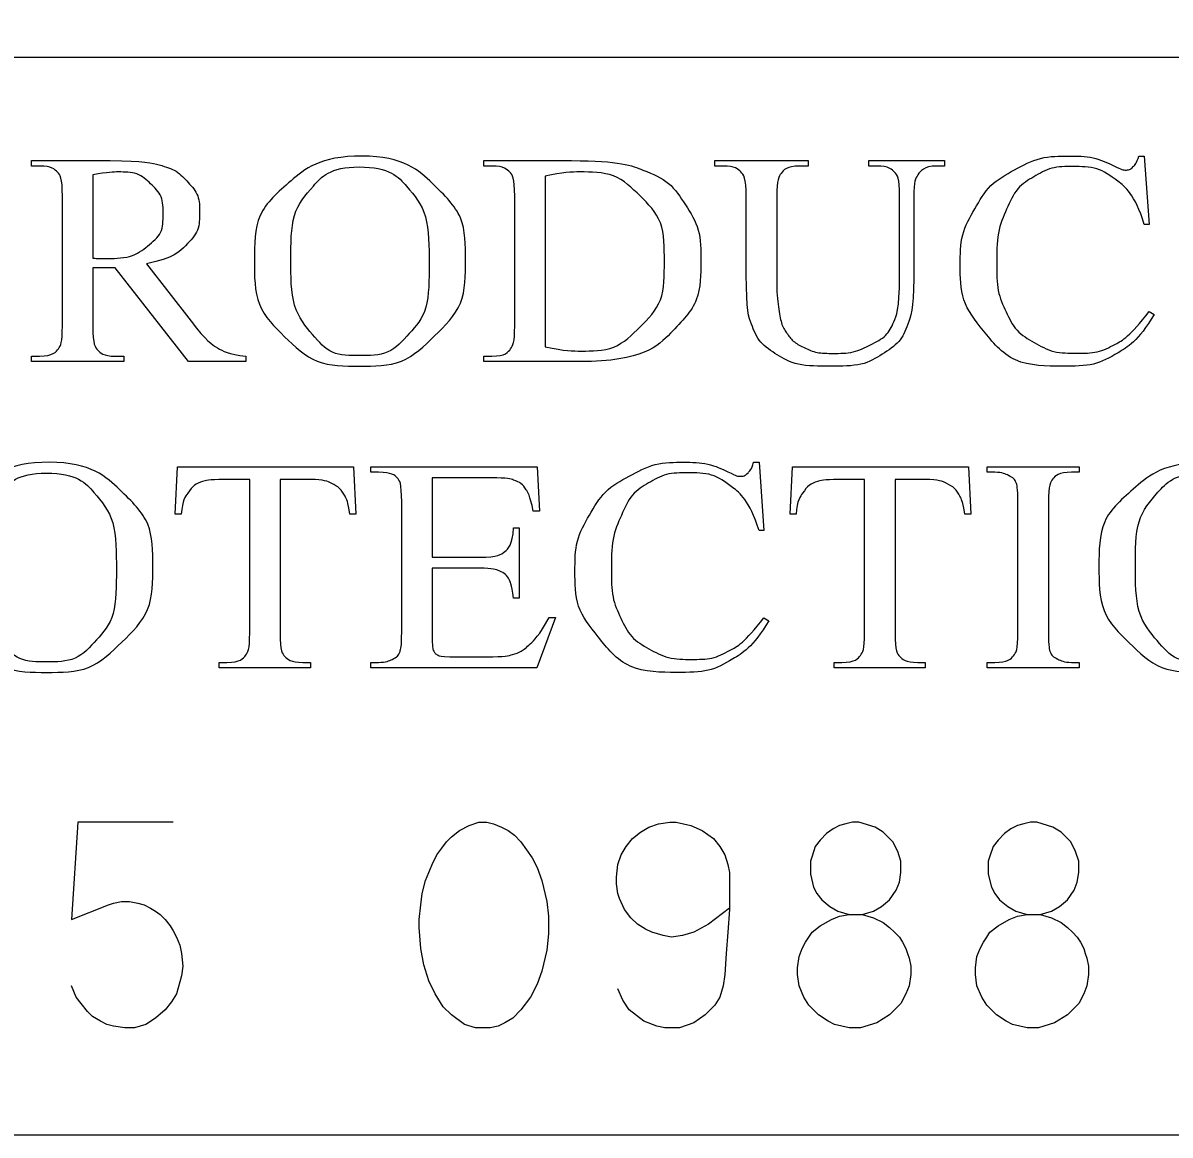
# Model space of a CAD drawing. Extents: x 0 to 34, y 0 to 22.
# Drawn here: x 4.908 to 5.69, y 8.782 to 9.54 of the extents above; entities that cross this region are included whole.
import ezdxf

# ---------------------------------------------------------------- set-up
doc = ezdxf.new("R2010")
doc.units = 0
doc.layers.add('SH_Data', color=7, linetype='Continuous')

msp = doc.modelspace()

# ---------------------------------------------------------------- linework, layer by layer
at = {"layer": 'SH_Data'}
msp.add_line((2.26174, 9.51651), (7.46174, 9.51651), dxfattribs=at)
msp.add_lwpolyline([(2.26174, 11.88217), (7.46174, 11.88217), (7.46174, 8.78217), (2.26174, 8.78217)], close=True, dxfattribs=at)
msp.add_lwpolyline([(2.26174, 11.88217), (7.46174, 11.88217), (7.46174, 8.78217), (2.26174, 8.78217)], close=True, dxfattribs=at)
for points in [[(4.91947, 9.4424), (4.91397, 9.4424), (4.91397, 9.44609), (4.96745, 9.44609)], [(5.22776, 9.4424), (5.22226, 9.4424), (5.22226, 9.44609), (5.28203, 9.44609)], [(5.3853, 9.4424), (5.37977, 9.4424), (5.37977, 9.44609), (5.44328, 9.44609), (5.44328, 9.4424), (5.43764, 9.4424)], [(5.48457, 9.4424), (5.48457, 9.44609), (5.53632, 9.44609), (5.53632, 9.4424), (5.53082, 9.4424)], [(5.66861, 9.44922), (5.67245, 9.44922)], [(5.67245, 9.44922), (5.67582, 9.4027), (5.67245, 9.4027)], [(5.49007, 9.4424), (5.48457, 9.4424)], [(4.95575, 9.43647), (4.95575, 9.37955)], [(5.26404, 9.43545), (5.26404, 9.31918)], [(4.93498, 9.33347), (4.93498, 9.42182)], [(5.24327, 9.33347), (5.24327, 9.42182)], [(5.40114, 9.36838), (5.40114, 9.42182)], [(5.42191, 9.42182), (5.42191, 9.36226)], [(5.50558, 9.36649), (5.50558, 9.42182)], [(5.51531, 9.42104), (5.51531, 9.36557)], [(4.99228, 9.3758), (5.02273, 9.33664)], [(4.95575, 9.37317), (4.95575, 9.33347)], [(5.06013, 9.3092), (5.02084, 9.3092), (4.97101, 9.37317)], [(5.67582, 9.34331), (5.67918, 9.3413)], [(4.97105, 9.31289), (4.97676, 9.31289), (4.97676, 9.3092), (4.91397, 9.3092), (4.91397, 9.31289), (4.91947, 9.31289)], [(5.06013, 9.31289), (5.06013, 9.3092)], [(5.22226, 9.3092), (5.22226, 9.31289), (5.22776, 9.31289)], [(5.28788, 9.3092), (5.22226, 9.3092)], [(5.01598, 9.2053), (5.01186, 9.2053), (5.01354, 9.23744), (5.13347, 9.23744)], [(5.13347, 9.23744), (5.13503, 9.2053), (5.13092, 9.2053)], [(5.15044, 9.23375), (5.14524, 9.23375), (5.14524, 9.23744), (5.25857, 9.23744), (5.26013, 9.20736), (5.25593, 9.20736)], [(5.40599, 9.24057), (5.40983, 9.24057)], [(5.40983, 9.24057), (5.41319, 9.19405), (5.40983, 9.19405)], [(5.43508, 9.2053), (5.43096, 9.2053), (5.43264, 9.23744), (5.55257, 9.23744)], [(5.55257, 9.23744), (5.55413, 9.2053), (5.55001, 9.2053)], [(5.57049, 9.23375), (5.5653, 9.23375), (5.5653, 9.23744), (5.62808, 9.23744), (5.62808, 9.23375), (5.6228, 9.23375)], [(5.06264, 9.12426), (5.06264, 9.22883), (5.045, 9.22883)], [(5.10408, 9.22883), (5.08341, 9.22883), (5.08341, 9.12426)], [(5.18702, 9.22995), (5.18702, 9.17593), (5.21931, 9.17593)], [(5.22739, 9.22995), (5.18702, 9.22995)], [(5.48174, 9.12426), (5.48174, 9.22883), (5.46409, 9.22883)], [(5.52318, 9.22883), (5.50251, 9.22883), (5.50251, 9.12426)], [(5.16625, 9.12482), (5.16625, 9.21362)], [(5.58631, 9.12482), (5.58631, 9.21317)], [(5.60707, 9.21317), (5.60707, 9.12482)], [(5.24248, 9.19584), (5.24644, 9.19584), (5.24644, 9.14808), (5.24248, 9.14808)], [(5.21931, 9.16844), (5.18702, 9.16844), (5.18702, 9.12337)], [(5.26685, 9.13489), (5.27117, 9.13489), (5.25848, 9.10055), (5.14524, 9.10055), (5.14524, 9.10424), (5.15044, 9.10424)], [(5.41319, 9.13466), (5.41655, 9.13265)], [(5.09898, 9.10424), (5.10406, 9.10424), (5.10406, 9.10055), (5.04187, 9.10055), (5.04187, 9.10424), (5.04707, 9.10424)], [(5.19917, 9.10805), (5.22411, 9.10805)], [(5.51808, 9.10424), (5.52316, 9.10424), (5.52316, 9.10055), (5.46097, 9.10055), (5.46097, 9.10424), (5.46616, 9.10424)], [(5.62808, 9.10424), (5.62808, 9.10055), (5.5653, 9.10055), (5.5653, 9.10424), (5.57049, 9.10424)], [(5.6228, 9.10424), (5.62808, 9.10424)], [(5.01055, 8.99528), (4.94552, 8.99528), (4.94111, 8.92912), (4.96646, 8.93905), (4.96977, 8.94015), (4.97528, 8.94126), (4.9808, 8.94126), (4.9863, 8.94015), (4.99071, 8.93905), (4.99512, 8.93685), (4.99843, 8.93464), (5.00173, 8.93244), (5.00505, 8.92912), (5.00834, 8.92471), (5.01055, 8.92142), (5.01275, 8.91701), (5.01496, 8.91149), (5.01607, 8.90598), (5.01716, 8.89716), (5.01607, 8.89055), (5.01275, 8.87842), (5.00946, 8.87291), (5.00505, 8.86739), (4.99843, 8.86189), (4.99182, 8.85748), (4.98409, 8.85528), (4.97748, 8.85528), (4.96977, 8.85637), (4.96536, 8.85748), (4.96095, 8.85969), (4.95543, 8.86299), (4.95214, 8.8663), (4.94773, 8.8718), (4.94441, 8.87621), (4.94111, 8.88394)], [(5.22219, 8.99528), (5.22439, 8.99528), (5.2288, 8.99417), (5.23431, 8.99196), (5.23872, 8.98976), (5.24313, 8.98644), (5.24753, 8.98203), (5.25526, 8.97101), (5.25856, 8.9644), (5.26187, 8.95558), (5.26517, 8.94126), (5.26628, 8.93133), (5.26628, 8.92362), (5.26628, 8.91921), (5.26517, 8.90819), (5.26187, 8.89385), (5.25856, 8.88503), (5.25415, 8.87621), (5.24753, 8.86739), (5.24203, 8.86189), (5.23651, 8.85858), (5.2321, 8.85637), (5.2266, 8.85528), (5.21667, 8.85528), (5.20896, 8.85748), (5.20014, 8.8641), (5.19462, 8.8696), (5.18912, 8.87842), (5.18471, 8.88724), (5.1814, 8.89826), (5.17919, 8.90928), (5.1781, 8.92362), (5.1781, 8.92912), (5.17919, 8.93905), (5.1803, 8.94676), (5.18251, 8.95558), (5.18692, 8.9666), (5.19022, 8.97321), (5.19353, 8.97762), (5.19683, 8.98203), (5.20014, 8.98535), (5.20565, 8.98976), (5.21226, 8.99306), (5.21887, 8.99528), (5.22219, 8.99528)], [(5.38974, 8.93685), (5.3754, 8.92582), (5.36549, 8.9203), (5.35776, 8.9181), (5.35006, 8.91701), (5.34454, 8.9181), (5.33683, 8.9203), (5.33242, 8.92251), (5.3269, 8.92582), (5.32249, 8.93023), (5.31808, 8.93574), (5.31478, 8.94346), (5.31367, 8.94676), (5.31258, 8.95337), (5.31258, 8.95558), (5.31258, 8.95778), (5.31367, 8.9666), (5.31588, 8.97321), (5.31919, 8.97873), (5.3236, 8.98424), (5.3291, 8.98865), (5.33462, 8.99196), (5.34124, 8.99417), (5.34895, 8.99528), (5.35335, 8.99528), (5.36328, 8.99306), (5.37099, 8.98976), (5.37872, 8.98424), (5.38313, 8.97873), (5.38642, 8.97321), (5.38863, 8.9666), (5.38974, 8.9611), (5.38974, 8.95117), (5.38974, 8.93574), (5.38863, 8.9203), (5.38753, 8.90598), (5.38642, 8.89164), (5.38533, 8.88394), (5.38313, 8.87621), (5.37981, 8.87071), (5.3732, 8.8641), (5.36549, 8.85858), (5.35556, 8.85528), (5.34565, 8.85528), (5.34013, 8.85637), (5.33131, 8.85969), (5.3214, 8.86739), (5.31699, 8.87401), (5.31367, 8.88173)], [(5.48013, 8.93244), (5.48783, 8.93464), (5.49335, 8.93794), (5.49886, 8.94235), (5.50327, 8.94896), (5.50547, 8.95448), (5.50658, 8.9611), (5.50658, 8.96881), (5.50438, 8.97542), (5.50106, 8.98203), (5.49445, 8.98865), (5.48895, 8.99196), (5.47792, 8.99528), (5.47572, 8.99528), (5.47351, 8.99528), (5.4691, 8.99417), (5.4647, 8.99306), (5.46029, 8.99085), (5.45588, 8.98755), (5.45147, 8.98314), (5.44815, 8.97873), (5.44595, 8.97212), (5.44485, 8.96881), (5.44485, 8.9611), (5.44485, 8.95999), (5.44706, 8.95117), (5.44926, 8.94676), (5.45256, 8.94235), (5.45808, 8.93794), (5.46358, 8.93464), (5.47131, 8.93244), (5.48013, 8.93244), (5.48783, 8.93023), (5.49445, 8.92692), (5.49886, 8.92362), (5.50217, 8.9203), (5.50547, 8.91701), (5.50768, 8.91369), (5.50988, 8.90928), (5.51099, 8.90598), (5.51209, 8.90267), (5.5132, 8.89716), (5.5132, 8.89164), (5.51209, 8.88394), (5.50988, 8.87842), (5.50658, 8.8718), (5.49886, 8.8641), (5.49004, 8.85858), (5.47902, 8.85528), (5.47131, 8.85528), (5.46138, 8.85748), (5.45697, 8.85969), (5.45036, 8.8641), (5.44374, 8.87071), (5.44044, 8.87621), (5.43713, 8.88394), (5.43604, 8.89164), (5.43604, 8.89605), (5.43713, 8.90378), (5.43933, 8.90928), (5.44154, 8.91369), (5.44374, 8.91701), (5.44595, 8.9203), (5.45147, 8.92471), (5.45918, 8.92912), (5.4647, 8.93133), (5.47131, 8.93244)], [(5.60138, 8.93244), (5.60909, 8.93464), (5.61461, 8.93794), (5.62011, 8.94235), (5.62452, 8.94896), (5.62672, 8.95448), (5.62783, 8.9611), (5.62783, 8.96881), (5.62563, 8.97542), (5.62231, 8.98203), (5.6157, 8.98865), (5.6102, 8.99196), (5.59918, 8.99528), (5.59697, 8.99528), (5.59477, 8.99528), (5.59036, 8.99417), (5.58595, 8.99306), (5.58154, 8.99085), (5.57713, 8.98755), (5.57272, 8.98314), (5.5694, 8.97873), (5.5672, 8.97212), (5.56611, 8.96881), (5.56611, 8.9611), (5.56611, 8.95999), (5.56831, 8.95117), (5.57052, 8.94676), (5.57381, 8.94235), (5.57933, 8.93794), (5.58484, 8.93464), (5.59256, 8.93244), (5.60138, 8.93244), (5.60909, 8.93023), (5.6157, 8.92692), (5.62011, 8.92362), (5.62343, 8.9203), (5.62672, 8.91701), (5.62893, 8.91369), (5.63113, 8.90928), (5.63224, 8.90598), (5.63334, 8.90267), (5.63445, 8.89716), (5.63445, 8.89164), (5.63334, 8.88394), (5.63113, 8.87842), (5.62783, 8.8718), (5.62011, 8.8641), (5.61129, 8.85858), (5.60027, 8.85528), (5.59256, 8.85528), (5.58263, 8.85748), (5.57822, 8.85969), (5.57161, 8.8641), (5.565, 8.87071), (5.5617, 8.87621), (5.55838, 8.88394), (5.55729, 8.89164), (5.55729, 8.89605), (5.55838, 8.90378), (5.56059, 8.90928), (5.56279, 8.91369), (5.565, 8.91701), (5.5672, 8.9203), (5.57272, 8.92471), (5.58043, 8.92912), (5.58595, 8.93133), (5.59256, 8.93244)]]:
    msp.add_lwpolyline(points, dxfattribs=at)
for points in [[(4.96745, 9.44609), (4.99083, 9.44609), (5.00193, 9.44291), (5.01302, 9.43973), (5.02076, 9.43119), (5.0285, 9.42266), (5.0285, 9.41084), (5.0285, 9.39822), (5.01966, 9.38893), (5.01082, 9.37964), (4.99228, 9.3758)], [(5.13922, 9.44922), (5.16783, 9.44922), (5.18881, 9.42898), (5.20978, 9.40874), (5.20978, 9.37845), (5.20978, 9.34726), (5.18864, 9.32666), (5.16751, 9.30607), (5.13748, 9.30607), (5.10713, 9.30607), (5.08649, 9.32616), (5.06584, 9.34625), (5.06584, 9.37815), (5.06584, 9.41076), (5.08968, 9.43135), (5.11039, 9.44922), (5.13922, 9.44922)], [(5.28203, 9.44609), (5.31495, 9.44609), (5.33211, 9.43912), (5.34927, 9.43216), (5.35972, 9.4159), (5.37017, 9.39965), (5.37017, 9.37835), (5.37017, 9.34978), (5.35154, 9.3306), (5.33065, 9.3092), (5.28788, 9.3092)], [(5.67918, 9.3413), (5.66814, 9.32303), (5.65341, 9.31455), (5.63869, 9.30607), (5.61845, 9.30607), (5.58197, 9.30607), (5.56194, 9.33131), (5.547, 9.35008), (5.547, 9.37552), (5.547, 9.39602), (5.55685, 9.41318), (5.56669, 9.43034), (5.58395, 9.43978), (5.60121, 9.44922), (5.62166, 9.44922), (5.63756, 9.44922), (5.65303, 9.44194), (5.65758, 9.43971), (5.65952, 9.43971), (5.66244, 9.43971), (5.66461, 9.44164), (5.66742, 9.44436), (5.66861, 9.44922)], [(4.93498, 9.42182), (4.93498, 9.43479), (4.93197, 9.43794), (4.92776, 9.4424), (4.91947, 9.4424)], [(4.95575, 9.37955), (4.95779, 9.37955), (4.95929, 9.37949), (4.96079, 9.37944), (4.96175, 9.37944), (4.98254, 9.37944), (4.9931, 9.38792), (5.00365, 9.3964), (5.00365, 9.40951), (5.00365, 9.42233), (4.99513, 9.43035), (4.98661, 9.43837), (4.97257, 9.43837), (4.96636, 9.43837), (4.95575, 9.43647)], [(5.13716, 9.44184), (5.11744, 9.44184), (5.10553, 9.42821), (5.09069, 9.41125), (5.09069, 9.37854), (5.09069, 9.34503), (5.10607, 9.32696), (5.11788, 9.31323), (5.13727, 9.31323), (5.15796, 9.31323), (5.17144, 9.32827), (5.18493, 9.34331), (5.18493, 9.37572), (5.18493, 9.41085), (5.17009, 9.42811), (5.15817, 9.44184), (5.13716, 9.44184)], [(5.24327, 9.42182), (5.24327, 9.43469), (5.24026, 9.43794), (5.23605, 9.4424), (5.22776, 9.4424)], [(5.26404, 9.31918), (5.27779, 9.31636), (5.28709, 9.31636), (5.3122, 9.31636), (5.32876, 9.33279), (5.34532, 9.34923), (5.34532, 9.37736), (5.34532, 9.4057), (5.32876, 9.42204), (5.3122, 9.43837), (5.28623, 9.43837), (5.27649, 9.43837), (5.26404, 9.43545)], [(5.40114, 9.42182), (5.40114, 9.43449), (5.3974, 9.43844), (5.39365, 9.4424), (5.3853, 9.4424)], [(5.43764, 9.4424), (5.42852, 9.4424), (5.42462, 9.43702), (5.42191, 9.43337), (5.42191, 9.42182)], [(5.50558, 9.42182), (5.50558, 9.43469), (5.50257, 9.43794), (5.49837, 9.4424), (5.49007, 9.4424)], [(5.53082, 9.4424), (5.5222, 9.4424), (5.51757, 9.43561), (5.51531, 9.43248), (5.51531, 9.42104)], [(5.67245, 9.4027), (5.66575, 9.42364), (5.65333, 9.43285), (5.6409, 9.44206), (5.6235, 9.44206), (5.60892, 9.44206), (5.59714, 9.43514), (5.58536, 9.42821), (5.57861, 9.41305), (5.57185, 9.39789), (5.57185, 9.37535), (5.57185, 9.35675), (5.57823, 9.34311), (5.5846, 9.32946), (5.59741, 9.32218), (5.61022, 9.3149), (5.62664, 9.3149), (5.64091, 9.3149), (5.65183, 9.32062), (5.66274, 9.32633), (5.67582, 9.34331)], [(4.97101, 9.37317), (4.96553, 9.37297), (4.96209, 9.37297), (4.9607, 9.37297), (4.95908, 9.37302), (4.95747, 9.37307), (4.95575, 9.37317)], [(5.51531, 9.36557), (5.51531, 9.345), (5.51092, 9.33365), (5.50653, 9.32231), (5.4937, 9.31419), (5.48086, 9.30607), (5.45877, 9.30607), (5.43472, 9.30607), (5.42226, 9.31383), (5.40981, 9.3216), (5.40461, 9.3347), (5.40114, 9.34368), (5.40114, 9.36838)], [(5.42191, 9.36226), (5.42191, 9.3543), (5.42348, 9.34402), (5.42505, 9.33374), (5.42917, 9.32799), (5.43329, 9.32225), (5.44104, 9.31852), (5.44879, 9.31479), (5.46006, 9.31479), (5.47448, 9.31479), (5.48586, 9.32064), (5.49724, 9.32648), (5.50141, 9.3356), (5.50558, 9.34472), (5.50558, 9.36649)], [(5.02273, 9.33664), (5.03314, 9.32304), (5.04062, 9.31857), (5.0481, 9.31411), (5.06013, 9.31289)], [(4.91947, 9.31289), (4.92873, 9.31289), (4.93272, 9.31857), (4.93498, 9.32171), (4.93498, 9.33347)], [(4.95575, 9.33347), (4.95575, 9.32049), (4.95877, 9.31735), (4.96286, 9.31289), (4.97105, 9.31289)], [(5.22776, 9.31289), (5.23702, 9.31289), (5.2409, 9.31847), (5.24327, 9.32181), (5.24327, 9.33347)], [(4.92605, 9.24057), (4.95467, 9.24057), (4.97564, 9.22033), (4.99662, 9.20009), (4.99662, 9.1698), (4.99662, 9.13861), (4.97548, 9.11802), (4.95434, 9.09742), (4.92432, 9.09742), (4.89397, 9.09742), (4.87332, 9.11751), (4.85267, 9.1376), (4.85267, 9.1695), (4.85267, 9.20211), (4.87652, 9.2227), (4.89722, 9.24057), (4.92605, 9.24057)], [(5.41655, 9.13265), (5.40551, 9.11438), (5.39079, 9.1059), (5.37607, 9.09742), (5.35582, 9.09742), (5.31934, 9.09742), (5.29932, 9.12266), (5.28438, 9.14144), (5.28438, 9.16688), (5.28438, 9.18737), (5.29422, 9.20453), (5.30407, 9.22169), (5.32133, 9.23113), (5.33858, 9.24057), (5.35903, 9.24057), (5.37494, 9.24057), (5.39041, 9.23329), (5.39495, 9.23107), (5.3969, 9.23107), (5.39982, 9.23107), (5.40199, 9.23299), (5.4048, 9.23572), (5.40599, 9.24057)], [(5.71491, 9.24057), (5.74352, 9.24057), (5.7645, 9.22033), (5.78547, 9.20009), (5.78547, 9.1698), (5.78547, 9.13861), (5.76433, 9.11802), (5.7432, 9.09742), (5.71317, 9.09742), (5.68282, 9.09742), (5.66218, 9.11751), (5.64153, 9.1376), (5.64153, 9.1695), (5.64153, 9.20211), (5.66537, 9.2227), (5.68608, 9.24057), (5.71491, 9.24057)], [(4.924, 9.23319), (4.90428, 9.23319), (4.89236, 9.21956), (4.87753, 9.2026), (4.87753, 9.1699), (4.87753, 9.13638), (4.89291, 9.11831), (4.90471, 9.10458), (4.9241, 9.10458), (4.94479, 9.10458), (4.95828, 9.11962), (4.97177, 9.13466), (4.97177, 9.16707), (4.97177, 9.2022), (4.95693, 9.21946), (4.94501, 9.23319), (4.924, 9.23319)], [(5.045, 9.22883), (5.03471, 9.22883), (5.03038, 9.22742), (5.02475, 9.2255), (5.02075, 9.22004), (5.01674, 9.21459), (5.01598, 9.2053)], [(5.13092, 9.2053), (5.12972, 9.21379), (5.12767, 9.21742), (5.12431, 9.22328), (5.11874, 9.22605), (5.11317, 9.22883), (5.10408, 9.22883)], [(5.16625, 9.21362), (5.16625, 9.22667), (5.16343, 9.2297), (5.15953, 9.23375), (5.15044, 9.23375)], [(5.25593, 9.20736), (5.25365, 9.2182), (5.25088, 9.22225), (5.24811, 9.2263), (5.24269, 9.22843), (5.23835, 9.22995), (5.22739, 9.22995)], [(5.40983, 9.19405), (5.40313, 9.215), (5.3907, 9.22421), (5.37828, 9.23341), (5.36088, 9.23341), (5.34629, 9.23341), (5.33451, 9.22649), (5.32274, 9.21957), (5.31598, 9.2044), (5.30923, 9.18924), (5.30923, 9.1667), (5.30923, 9.1481), (5.3156, 9.13446), (5.32198, 9.12081), (5.33479, 9.11354), (5.34759, 9.10626), (5.36402, 9.10626), (5.37829, 9.10626), (5.3892, 9.11197), (5.40012, 9.11768), (5.41319, 9.13466)], [(5.46409, 9.22883), (5.45381, 9.22883), (5.44948, 9.22742), (5.44385, 9.2255), (5.43984, 9.22004), (5.43584, 9.21459), (5.43508, 9.2053)], [(5.55001, 9.2053), (5.54882, 9.21379), (5.54677, 9.21742), (5.54341, 9.22328), (5.53784, 9.22605), (5.53227, 9.22883), (5.52318, 9.22883)], [(5.58631, 9.21317), (5.58631, 9.22361), (5.5849, 9.22696), (5.58381, 9.22949), (5.58046, 9.23132), (5.57569, 9.23375), (5.57049, 9.23375)], [(5.6228, 9.23375), (5.61386, 9.23375), (5.60977, 9.22878), (5.60707, 9.22554), (5.60707, 9.21317)], [(5.71285, 9.23319), (5.69314, 9.23319), (5.68122, 9.21956), (5.66638, 9.2026), (5.66638, 9.1699), (5.66638, 9.13638), (5.68176, 9.11831), (5.69357, 9.10458), (5.71296, 9.10458), (5.73365, 9.10458), (5.74713, 9.11962), (5.76062, 9.13466), (5.76062, 9.16707), (5.76062, 9.2022), (5.74578, 9.21946), (5.73386, 9.23319), (5.71285, 9.23319)], [(5.21931, 9.17593), (5.23193, 9.17593), (5.23617, 9.17947), (5.24183, 9.18412), (5.24248, 9.19584)], [(5.24248, 9.14808), (5.24096, 9.15806), (5.23943, 9.16088), (5.23748, 9.16441), (5.23302, 9.16642), (5.22856, 9.16844), (5.21931, 9.16844)], [(5.22411, 9.10805), (5.23659, 9.10805), (5.24223, 9.10966), (5.24787, 9.11128), (5.25307, 9.11602), (5.2598, 9.12227), (5.26685, 9.13489)], [(5.15044, 9.10424), (5.15563, 9.10424), (5.16029, 9.10659), (5.16376, 9.10822), (5.165, 9.11148), (5.16625, 9.11474), (5.16625, 9.12482)], [(5.57049, 9.10424), (5.57959, 9.10424), (5.58371, 9.10921), (5.58631, 9.11246), (5.58631, 9.12482)], [(5.60707, 9.12482), (5.60707, 9.11438), (5.60848, 9.11104), (5.60955, 9.1085), (5.613, 9.10668), (5.61763, 9.10424), (5.6228, 9.10424)], [(5.04707, 9.10424), (5.05637, 9.10424), (5.06026, 9.1095), (5.06264, 9.11274), (5.06264, 9.12426)], [(5.08341, 9.12426), (5.08341, 9.11163), (5.08633, 9.10849), (5.09044, 9.10424), (5.09898, 9.10424)], [(5.18702, 9.12337), (5.18702, 9.1143), (5.18788, 9.11233), (5.18875, 9.11037), (5.19092, 9.10921), (5.19309, 9.10805), (5.19917, 9.10805)], [(5.46616, 9.10424), (5.47547, 9.10424), (5.47936, 9.1095), (5.48174, 9.11274), (5.48174, 9.12426)], [(5.50251, 9.12426), (5.50251, 9.11163), (5.50543, 9.10849), (5.50954, 9.10424), (5.51808, 9.10424)]]:
    msp.add_open_spline(points, degree=3, dxfattribs=at)

doc.saveas('drawing.dxf')
